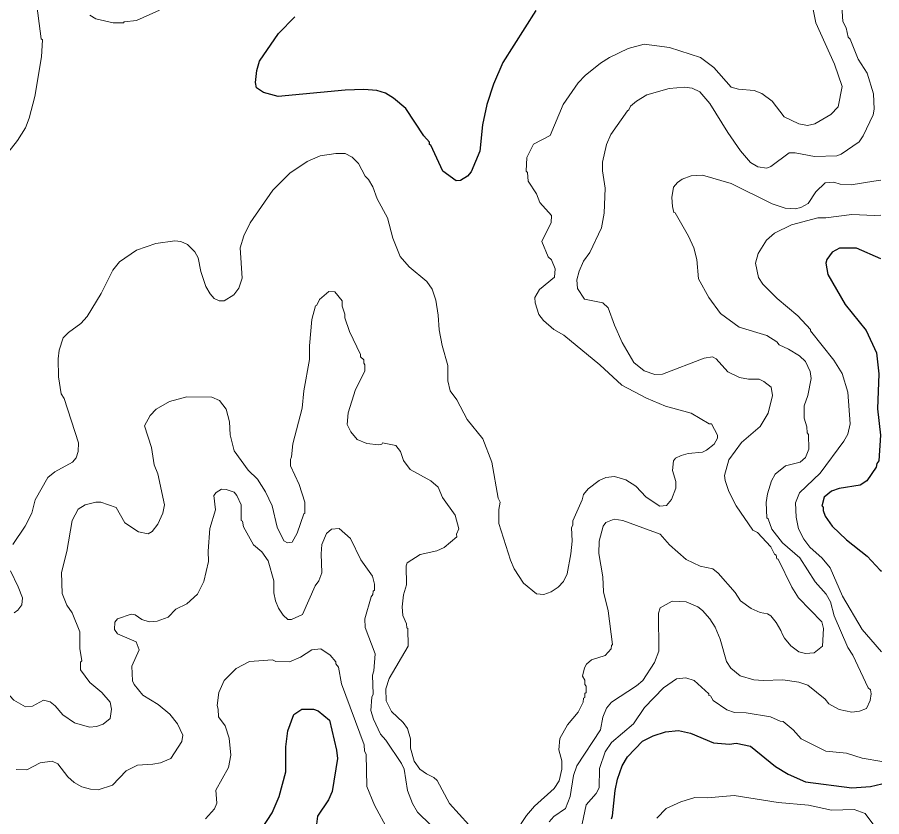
# Model space of a CAD drawing. Extents: x 447.8 to 473.9, y 7733.1 to 7760.8.
# Drawn here: x 471.729 to 473.922, y 7739.144 to 7741.173 of the extents above; entities that cross this region are included whole.
import ezdxf

# ---------------------------------------------------------------- set-up
doc = ezdxf.new("R2010")
doc.units = 0
doc.header["$LTSCALE"] = 0.032
doc.layers.add('1', color=7, linetype='Continuous', lineweight=25)
doc.layers.add('2', color=7, linetype='Continuous', lineweight=13)

msp = doc.modelspace()

# ---------------------------------------------------------------- linework, layer by layer
at = {"layer": '1'}
for points in [[(473.0442, 7741.19), (472.9609, 7741.0576), (472.9368, 7741.0026), (472.9204, 7740.9512), (472.9093, 7740.8999), (472.9024, 7740.8331), (472.8806, 7740.7805), (472.871, 7740.7699), (472.8531, 7740.7583), (472.842, 7740.7573), (472.808, 7740.7822), (472.7775, 7740.8483), (472.7744, 7740.8498), (472.7742, 7740.8558), (472.7605, 7740.8715), (472.7148, 7740.9411), (472.6836, 7740.9675), (472.663, 7740.9801), (472.6412, 7740.9873), (472.6078, 7740.9897), (472.5608, 7740.9881), (472.3908, 7740.9713), (472.3532, 7740.9818), (472.3354, 7740.9936), (472.3335, 7741.0074), (472.3367, 7741.0381), (472.3431, 7741.061), (472.3917, 7741.1313), (472.4327, 7741.1737)], [(473.9198, 7740.5593), (473.8579, 7740.587), (473.8146, 7740.5864), (473.7964, 7740.5767), (473.7828, 7740.5576), (473.7804, 7740.5483), (473.7849, 7740.52), (473.8294, 7740.4441), (473.8823, 7740.3778), (473.9084, 7740.3208), (473.9149, 7740.2679), (473.911, 7740.179), (473.919, 7740.1125), (473.9142, 7740.0469), (473.9093, 7740.0404), (473.9077, 7740.0306), (473.8837, 7739.9959), (473.8673, 7739.9853), (473.8135, 7739.9766), (473.794, 7739.9701), (473.7762, 7739.9552), (473.7699, 7739.9319), (473.7729, 7739.9299), (473.7731, 7739.9208), (473.7785, 7739.9066), (473.7961, 7739.8814), (473.8327, 7739.8464), (473.8851, 7739.8052), (473.9182, 7739.7698), (473.9209, 7739.7669)], [(472.4104, 7739.2575), (472.4097, 7739.3209), (472.4153, 7739.3621), (472.43, 7739.4036), (472.4508, 7739.417), (472.4806, 7739.4171)], [(472.4806, 7739.4171), (472.4924, 7739.4128), (472.521, 7739.3886), (472.5386, 7739.3124), (472.541, 7739.2915), (472.5273, 7739.2075), (472.5186, 7739.187), (472.4908, 7739.1455), (472.4882, 7739.1248)], [(473.3423, 7739.3487), (473.3732, 7739.3591), (473.4065, 7739.3625), (473.4371, 7739.3559), (473.4949, 7739.3311), (473.5353, 7739.3281), (473.5522, 7739.3304), (473.5887, 7739.3232), (473.6527, 7739.2715), (473.6847, 7739.2515), (473.7282, 7739.2327), (473.8462, 7739.2167), (473.893, 7739.2206), (473.9218, 7739.2268)], [(473.2456, 7739.2107), (473.2511, 7739.2391), (473.2636, 7739.2733), (473.2765, 7739.2961), (473.3152, 7739.3356), (473.3423, 7739.3487)], [(472.3338, 7739.09), (472.3751, 7739.1534), (472.3935, 7739.195), (472.4104, 7739.2575)], [(473.2361, 7739.1388), (473.2392, 7739.146), (473.2456, 7739.2107)]]:
    msp.add_lwpolyline(points, dxfattribs=at)
at = {"layer": '2'}
for points in [[(473.818, 7741.2423), (473.8228, 7741.1623), (473.8315, 7741.1463), (473.8369, 7741.1227), (473.8418, 7741.1176), (473.8623, 7741.0667), (473.8853, 7741.0306), (473.9006, 7740.9786), (473.903, 7740.9397), (473.8997, 7740.9248), (473.875, 7740.8722), (473.8644, 7740.8566), (473.8187, 7740.8255), (473.8077, 7740.8207), (473.7511, 7740.8198), (473.7025, 7740.8286), (473.6868, 7740.8286), (473.6402, 7740.7938), (473.6307, 7740.7895), (473.6073, 7740.7928), (473.5885, 7740.804), (473.5636, 7740.8337), (473.5311, 7740.8802), (473.486, 7740.9543), (473.4603, 7740.9834), (473.4406, 7740.9931), (473.4217, 7740.9953), (473.3829, 7740.992), (473.3256, 7740.976), (473.2999, 7740.9602), (473.2847, 7740.9469), (473.2806, 7740.9376), (473.2765, 7740.9353), (473.2346, 7740.8754), (473.2233, 7740.8499), (473.2136, 7740.8048), (473.2136, 7740.783), (473.22, 7740.7388), (473.2176, 7740.676), (473.2112, 7740.6385), (473.1817, 7740.5756), (473.1656, 7740.5536), (473.154, 7740.5282), (473.148, 7740.5067), (473.1496, 7740.484), (473.1677, 7740.4576), (473.2147, 7740.4479), (473.2279, 7740.435), (473.2435, 7740.3915), (473.2636, 7740.3477), (473.2932, 7740.2965), (473.3192, 7740.2751), (473.346, 7740.2661), (473.3658, 7740.2668), (473.4712, 7740.3079), (473.4925, 7740.3107), (473.5019, 7740.3061), (473.5318, 7740.2732), (473.5611, 7740.2588), (473.5836, 7740.2539), (473.6106, 7740.2545), (473.6228, 7740.2487), (473.6416, 7740.2337), (473.6448, 7740.2127), (473.6335, 7740.1679), (473.6133, 7740.1342), (473.5661, 7740.0933), (473.5343, 7740.0494), (473.5232, 7740.0101), (473.5243, 7739.997), (473.5337, 7739.9688), (473.5525, 7739.933), (473.5948, 7739.8711), (473.6065, 7739.8647), (473.6406, 7739.8285), (473.6499, 7739.8105), (473.6543, 7739.8073), (473.6557, 7739.7985), (473.6593, 7739.7974), (473.6942, 7739.7262), (473.7106, 7739.699), (473.7697, 7739.638), (473.7739, 7739.6214), (473.7718, 7739.5764), (473.7505, 7739.5599), (473.7284, 7739.5577), (473.7119, 7739.5623)], [(471.7755, 7741.2229), (471.7897, 7741.1182), (471.7923, 7741.1151), (471.7899, 7741.0722), (471.7732, 7740.9716), (471.7591, 7740.9163), (471.7496, 7740.8921), (471.7295, 7740.8596), (471.6897, 7740.8094)], [(473.0596, 7740.6036), (473.0835, 7740.6515), (473.0837, 7740.6696), (473.0547, 7740.7027), (473.046, 7740.7244), (473.0245, 7740.7564), (473.0228, 7740.7784), (473.0197, 7740.7825), (473.0212, 7740.817), (473.038, 7740.8508), (473.0806, 7740.8729), (473.1138, 7740.9511), (473.1516, 7741.0063), (473.1696, 7741.025), (473.2087, 7741.0562), (473.2315, 7741.0708), (473.2788, 7741.0932), (473.3191, 7741.1043), (473.3832, 7741.0964), (473.4622, 7741.0705), (473.4962, 7741.0454), (473.5399, 7740.9954), (473.5585, 7740.9905), (473.598, 7740.9866), (473.6175, 7740.9793), (473.6436, 7740.9597), (473.6743, 7740.9202), (473.7117, 7740.9021), (473.7333, 7740.8984), (473.7525, 7740.9024), (473.7926, 7740.9258), (473.8114, 7740.9456), (473.8211, 7740.9967), (473.8021, 7741.0535), (473.7544, 7741.1583), (473.7443, 7741.2098)], [(472.0894, 7741.1908), (472.031, 7741.165), (472, 7741.1614), (471.9981, 7741.1589), (471.972, 7741.1589), (471.9281, 7741.1685), (471.9124, 7741.1784)], [(472.2177, 7740.4706), (472.2286, 7740.4591), (472.2411, 7740.4535), (472.2533, 7740.4535), (472.2778, 7740.4685), (472.291, 7740.4853), (472.2996, 7740.5104), (472.2942, 7740.5878), (472.3032, 7740.6177), (472.3192, 7740.6509), (472.3773, 7740.7338), (472.4203, 7740.7767), (472.4644, 7740.8063), (472.497, 7740.8213), (472.5367, 7740.827), (472.5608, 7740.827), (472.5787, 7740.8181), (472.5947, 7740.8014), (472.6112, 7740.7696), (472.6196, 7740.7612), (472.6308, 7740.7428), (472.6419, 7740.7118), (472.6684, 7740.6637), (472.6818, 7740.6121), (472.6998, 7740.5657), (472.7229, 7740.5394), (472.7679, 7740.5023), (472.781, 7740.4825), (472.7903, 7740.455), (472.7967, 7740.4166), (472.799, 7740.3792), (472.8064, 7740.3393), (472.8208, 7740.2888), (472.8208, 7740.2497), (472.8272, 7740.2246), (472.8437, 7740.2015), (472.8702, 7740.152), (472.9102, 7740.1028), (472.9328, 7740.0436), (472.9491, 7739.952), (472.9538, 7739.942), (472.9507, 7739.9237), (472.9507, 7739.8876), (472.98, 7739.7945), (472.9897, 7739.7728), (473.013, 7739.7363), (473.0459, 7739.7093), (473.0645, 7739.7081), (473.0831, 7739.7142), (473.1008, 7739.726), (473.1146, 7739.741), (473.1236, 7739.7603), (473.1335, 7739.8113), (473.1367, 7739.8434), (473.1351, 7739.8781), (473.1382, 7739.8841), (473.1383, 7739.8944), (473.1621, 7739.9481), (473.1654, 7739.9614), (473.1774, 7739.9762), (473.2054, 7739.9972), (473.2217, 7740.0044), (473.2437, 7740.0069), (473.2729, 7739.999), (473.2984, 7739.9828), (473.3239, 7739.9544), (473.359, 7739.9317), (473.376, 7739.934), (473.3886, 7739.949), (473.3995, 7739.9773), (473.3995, 7739.9946), (473.3911, 7740.0226), (473.3933, 7740.0469), (473.3988, 7740.0534), (473.4126, 7740.0607), (473.4307, 7740.0656), (473.4674, 7740.0693), (473.4776, 7740.0737), (473.4967, 7740.089), (473.5051, 7740.1049), (473.5054, 7740.1122), (473.4901, 7740.1406), (473.4842, 7740.1412), (473.4386, 7740.1678), (473.3733, 7740.186), (473.3252, 7740.206), (473.2622, 7740.239), (473.2069, 7740.291), (473.115, 7740.3661), (473.0901, 7740.38), (473.0641, 7740.4034), (473.0523, 7740.4181), (473.0422, 7740.4482), (473.0421, 7740.4612), (473.0533, 7740.4821)], [(473.5131, 7740.421), (473.4831, 7740.4612), (473.4566, 7740.5093), (473.4524, 7740.5579), (473.4454, 7740.5875), (473.4315, 7740.6173), (473.3978, 7740.6762), (473.3948, 7740.6775), (473.3907, 7740.6927), (473.3892, 7740.7157), (473.3932, 7740.7417), (473.4033, 7740.7531), (473.4155, 7740.7615), (473.4383, 7740.7701), (473.4672, 7740.7717), (473.54, 7740.7511), (473.6439, 7740.6991), (473.6772, 7740.6883), (473.7019, 7740.6868), (473.7163, 7740.6897), (473.7355, 7740.6998), (473.7547, 7740.73), (473.7786, 7740.7523), (473.8006, 7740.754), (473.8164, 7740.7493), (473.8447, 7740.7477), (473.9022, 7740.7565), (473.9195, 7740.7591)], [(473.9213, 7739.5626), (473.8942, 7739.5934), (473.8718, 7739.6189), (473.8226, 7739.7034), (473.7907, 7739.7754), (473.7708, 7739.7999), (473.7397, 7739.8283), (473.7239, 7739.8484), (473.711, 7739.8741), (473.7045, 7739.9039), (473.7033, 7739.9401), (473.7134, 7739.9655), (473.7658, 7740.0153), (473.8254, 7740.0965), (473.836, 7740.1147), (473.842, 7740.1405), (473.8356, 7740.221), (473.8211, 7740.2689), (473.8005, 7740.3025), (473.7412, 7740.3767), (473.7409, 7740.3804), (473.7094, 7740.4153), (473.6563, 7740.459), (473.6206, 7740.4954), (473.6092, 7740.5122), (473.6016, 7740.5489), (473.6085, 7740.5733), (473.6293, 7740.607), (473.6494, 7740.6248), (473.6929, 7740.6458), (473.7599, 7740.6634), (473.7802, 7740.6635), (473.8462, 7740.6723), (473.9034, 7740.6699), (473.9196, 7740.6708)], [(471.7171, 7739.8346), (471.7485, 7739.8814), (471.7656, 7739.9142), (471.7737, 7739.9477), (471.8066, 7740.005), (471.8237, 7740.0187), (471.8692, 7740.0433), (471.8782, 7740.0545), (471.883, 7740.0707), (471.8837, 7740.0927), (471.8477, 7740.2049), (471.8403, 7740.2169), (471.8333, 7740.2604), (471.8325, 7740.3063), (471.8349, 7740.3275), (471.8454, 7740.3596), (471.8587, 7740.3731), (471.8896, 7740.3952), (471.9064, 7740.4136), (471.9419, 7740.4721), (471.9713, 7740.5307), (471.9883, 7740.5517), (472.0314, 7740.5814), (472.0804, 7740.5986), (472.1282, 7740.6057), (472.1434, 7740.6033), (472.1608, 7740.5958)], [(472.1608, 7740.5958), (472.1793, 7740.5772), (472.1879, 7740.5618), (472.1944, 7740.5272), (472.2071, 7740.4897), (472.2177, 7740.4706)], [(473.0533, 7740.4821), (473.0916, 7740.513), (473.0934, 7740.5344), (473.0842, 7740.5572), (473.0756, 7740.5651), (473.0596, 7740.6036)], [(472.5909, 7740.1015), (472.575, 7740.1205), (472.566, 7740.1388), (472.5685, 7740.1687), (472.587, 7740.2281), (472.6108, 7740.2743), (472.6108, 7740.2904), (472.6078, 7740.2946), (472.6076, 7740.3032), (472.5999, 7740.3107), (472.5994, 7740.3172), (472.5712, 7740.3749), (472.5596, 7740.4102), (472.5595, 7740.4195), (472.5531, 7740.4394), (472.553, 7740.4529), (472.5346, 7740.4758), (472.5188, 7740.4771), (472.4955, 7740.4566), (472.4887, 7740.4422), (472.4856, 7740.4408), (472.4762, 7740.4057), (472.4698, 7740.3392), (472.4705, 7740.3043), (472.4559, 7740.2247), (472.4519, 7740.1806), (472.4278, 7740.09), (472.4248, 7740.0569), (472.4217, 7740.0503), (472.4217, 7740.0346), (472.4439, 7739.9872), (472.4585, 7739.942), (472.4585, 7739.9144), (472.4554, 7739.9122), (472.4391, 7739.8635), (472.4261, 7739.8402), (472.4141, 7739.8386), (472.4051, 7739.8443), (472.3878, 7739.8786), (472.3755, 7739.9329), (472.3582, 7739.968), (472.3379, 7740.0007), (472.3142, 7740.0232), (472.2792, 7740.0727), (472.2691, 7740.1132), (472.2668, 7740.1463), (472.2585, 7740.1782), (472.2418, 7740.2002), (472.2222, 7740.2089), (472.1587, 7740.2097), (472.1145, 7740.198), (472.0812, 7740.1779), (472.0656, 7740.1618), (472.0513, 7740.1361), (472.069, 7740.0812), (472.0761, 7740.037), (472.085, 7740.0139), (472.1026, 7739.9357), (472.0983, 7739.9142), (472.0857, 7739.886), (472.0707, 7739.8677), (472.061, 7739.8621), (472.036, 7739.8664), (472.002, 7739.8896), (471.9798, 7739.9288), (471.9403, 7739.9421), (471.9278, 7739.9423), (471.9007, 7739.9357), (471.8828, 7739.9246), (471.8676, 7739.8958), (471.8542, 7739.8173), (471.8412, 7739.7638), (471.8428, 7739.7099), (471.8548, 7739.681), (471.8677, 7739.6615), (471.8877, 7739.6134), (471.8878, 7739.5711), (471.8925, 7739.5391), (471.8894, 7739.5361), (471.8894, 7739.5167), (471.9131, 7739.4846), (471.9436, 7739.4589), (471.9645, 7739.4345), (471.968, 7739.4167), (471.9643, 7739.3934), (471.9463, 7739.3787), (471.93, 7739.3727), (471.9119, 7739.3714), (471.874, 7739.3823), (471.8442, 7739.402), (471.8252, 7739.4251), (471.8122, 7739.4355), (471.7956, 7739.4394), (471.7677, 7739.4243), (471.75, 7739.4228)], [(473.6857, 7740.3308), (473.6615, 7740.3418), (473.656, 7740.3492), (473.6307, 7740.3652), (473.5599, 7740.3862), (473.5131, 7740.421)], [(473.0782, 7739.1304), (473.0902, 7739.1447), (473.1195, 7739.1647), (473.1318, 7739.1949), (473.14, 7739.2485), (473.1485, 7739.2732), (473.2083, 7739.3644), (473.2143, 7739.3966), (473.2232, 7739.4194), (473.2366, 7739.4349), (473.3001, 7739.4756), (473.3154, 7739.4899), (473.3453, 7739.5355), (473.3562, 7739.5638), (473.3555, 7739.6602), (473.3595, 7739.6735), (473.3903, 7739.6911), (473.4253, 7739.6889), (473.455, 7739.6762), (473.4673, 7739.6673), (473.4858, 7739.6464), (473.4996, 7739.6249), (473.5121, 7739.5946), (473.5282, 7739.5381), (473.5391, 7739.5211), (473.563, 7739.5012), (473.5976, 7739.4908), (473.6212, 7739.4892), (473.6712, 7739.4915), (473.7118, 7739.4852), (473.734, 7739.4774), (473.7782, 7739.4423), (473.7875, 7739.43), (473.8135, 7739.4159), (473.8463, 7739.4091), (473.8657, 7739.4114), (473.8828, 7739.4187), (473.8925, 7739.4387), (473.895, 7739.4556), (473.8935, 7739.4654), (473.8875, 7739.4712), (473.8484, 7739.5541), (473.8358, 7739.5731), (473.8008, 7739.6535), (473.7922, 7739.689), (473.7809, 7739.7083), (473.7528, 7739.7399), (473.7143, 7739.8012), (473.6703, 7739.8389), (473.6433, 7739.8732), (473.6336, 7739.9), (473.6305, 7739.9023), (473.6289, 7739.9411), (473.632, 7739.9629), (473.6423, 7739.9962), (473.6511, 7740.0131), (473.6778, 7740.0341), (473.7152, 7740.0438), (473.7288, 7740.0556), (473.737, 7740.0768), (473.7363, 7740.1137), (473.7331, 7740.1179), (473.7321, 7740.1331), (473.7251, 7740.1549), (473.725, 7740.1863), (473.7346, 7740.2129), (473.7425, 7740.2559), (473.7404, 7740.2734), (473.7282, 7740.2987), (473.7132, 7740.3137), (473.6857, 7740.3308)], [(472.6894, 7740.0861), (472.6552, 7740.0927), (472.6536, 7740.0895), (472.6451, 7740.088), (472.6153, 7740.0912), (472.5909, 7740.1015)], [(472.8743, 7739.1231), (472.8252, 7739.1772), (472.7941, 7739.2353), (472.7858, 7739.2436), (472.7672, 7739.2523), (472.75, 7739.2648), (472.7357, 7739.285), (472.7263, 7739.3181), (472.7261, 7739.3415), (472.7188, 7739.3679), (472.7074, 7739.3828), (472.678, 7739.4111), (472.6649, 7739.4375), (472.6638, 7739.468), (472.6718, 7739.4947), (472.7206, 7739.5769), (472.7198, 7739.6211), (472.7167, 7739.6233), (472.7159, 7739.6336), (472.707, 7739.6548), (472.7053, 7739.6767), (472.7086, 7739.7069), (472.7166, 7739.7321), (472.7151, 7739.7803), (472.7182, 7739.7878), (472.7508, 7739.8089), (472.7929, 7739.8185), (472.8115, 7739.8268), (472.8438, 7739.854), (472.8434, 7739.861), (472.8488, 7739.8748), (472.8399, 7739.9087), (472.8075, 7739.9542), (472.7969, 7739.9804), (472.7783, 7739.9965), (472.7252, 7740.025), (472.7086, 7740.0479), (472.7013, 7740.0703), (472.6894, 7740.0861)], [(471.7261, 7739.2632), (471.7529, 7739.263), (471.7867, 7739.2807), (471.8173, 7739.2849), (471.8316, 7739.2783), (471.8567, 7739.245), (471.8731, 7739.2306), (471.8923, 7739.22), (471.9147, 7739.2135), (471.9338, 7739.2123), (471.9707, 7739.2236), (472.0046, 7739.2605), (472.0336, 7739.2743), (472.0724, 7739.2768), (472.092, 7739.2809), (472.1181, 7739.2916), (472.1458, 7739.3345), (472.1489, 7739.3504), (472.1354, 7739.3793), (472.1158, 7739.4039), (472.0863, 7739.4284), (472.0474, 7739.4522), (472.0253, 7739.4793), (472.0209, 7739.4887), (472.0191, 7739.5257), (472.0383, 7739.5672), (472.0303, 7739.5876), (471.9833, 7739.6075), (471.9752, 7739.6186), (471.976, 7739.6379), (471.9829, 7739.646), (472.0177, 7739.6575), (472.0274, 7739.6565), (472.0449, 7739.6447), (472.0635, 7739.6384), (472.0836, 7739.6399), (472.1114, 7739.6503), (472.1308, 7739.6702), (472.1592, 7739.6843), (472.186, 7739.7084), (472.2018, 7739.741), (472.2141, 7739.7916), (472.2133, 7739.8181), (472.2173, 7739.8754), (472.2316, 7739.9229), (472.2277, 7739.9593), (472.2331, 7739.9668), (472.2466, 7739.9747), (472.2588, 7739.974), (472.2788, 7739.9675), (472.2858, 7739.9588), (472.2965, 7739.9353), (472.2966, 7739.8959), (472.2997, 7739.8942), (472.303, 7739.8795), (472.328, 7739.8338), (472.3492, 7739.8157), (472.3655, 7739.7934), (472.3798, 7739.7423), (472.38, 7739.7122), (472.3836, 7739.6919), (472.3914, 7739.6728), (472.4034, 7739.6549), (472.4148, 7739.6439), (472.4248, 7739.6439), (472.4524, 7739.6572), (472.4844, 7739.7295), (472.494, 7739.7423), (472.5011, 7739.7627), (472.4994, 7739.8109), (472.5018, 7739.8346), (472.5131, 7739.8627), (472.5256, 7739.8732), (472.5455, 7739.8755), (472.5745, 7739.85), (472.6005, 7739.7956), (472.6299, 7739.7546), (472.6348, 7739.7336), (472.6348, 7739.7188), (472.6317, 7739.7166), (472.6308, 7739.7081), (472.6267, 7739.7017), (472.6108, 7739.646), (472.6109, 7739.6242)], [(473.654, 7739.6368), (473.6408, 7739.6532), (473.6322, 7739.6584), (473.6137, 7739.6618), (473.591, 7739.6724), (473.5633, 7739.6918), (473.55, 7739.7131), (473.5072, 7739.7623), (473.493, 7739.7729), (473.461, 7739.7797), (473.4258, 7739.7968), (473.3833, 7739.8341), (473.36, 7739.861), (473.2654, 7739.8958), (473.2433, 7739.8986), (473.2217, 7739.8907), (473.215, 7739.8808), (473.2048, 7739.8429), (473.204, 7739.8115), (473.2144, 7739.7522), (473.2161, 7739.7141), (473.228, 7739.6663), (473.2392, 7739.5809), (473.2361, 7739.5787), (473.2358, 7739.57), (473.2199, 7739.5526), (473.1859, 7739.5421), (473.1728, 7739.5308), (473.1677, 7739.5215), (473.1631, 7739.5007), (473.1687, 7739.4904), (473.1688, 7739.4791), (473.1719, 7739.4752), (473.1719, 7739.4591), (473.1688, 7739.4568), (473.1686, 7739.446), (473.1656, 7739.4447), (473.1645, 7739.4345), (473.1514, 7739.4089), (473.1243, 7739.3767), (473.1053, 7739.3421), (473.1025, 7739.3138), (473.11, 7739.2854), (473.1101, 7739.2648), (473.1036, 7739.2348), (473.0911, 7739.2152), (473.0409, 7739.1705), (473.0207, 7739.1467), (472.9941, 7739.1071)], [(471.721, 7739.6616), (471.7303, 7739.6676), (471.7405, 7739.6815), (471.7418, 7739.6994), (471.7313, 7739.7275), (471.7114, 7739.7676)], [(473.7119, 7739.5623), (473.6911, 7739.5776), (473.675, 7739.5971), (473.6701, 7739.6064), (473.6656, 7739.6166), (473.654, 7739.6368)], [(472.6109, 7739.6242), (472.6364, 7739.5573), (472.6332, 7739.5141), (472.6301, 7739.5031), (472.6317, 7739.4552), (472.6285, 7739.4475)], [(472.67, 7739.1087), (472.6353, 7739.1731), (472.6158, 7739.2203), (472.6141, 7739.3025), (472.6094, 7739.3103), (472.6092, 7739.3259), (472.5516, 7739.4813), (472.5435, 7739.5233), (472.5372, 7739.5317), (472.5368, 7739.5365), (472.5228, 7739.5539), (472.4985, 7739.5701), (472.4759, 7739.5677), (472.4475, 7739.5488), (472.4191, 7739.5366), (472.3848, 7739.5381), (472.3759, 7739.5419), (472.3178, 7739.5381), (472.284, 7739.5198), (472.2536, 7739.4894), (472.2404, 7739.4592), (472.2357, 7739.4262), (472.2388, 7739.4164), (472.2389, 7739.3974), (472.2565, 7739.3744), (472.2659, 7739.3434), (472.2709, 7739.2996), (472.2643, 7739.2685), (472.2326, 7739.2113), (472.2349, 7739.1781), (472.2295, 7739.1637), (472.2061, 7739.1386)], [(471.75, 7739.4228), (471.7196, 7739.4394), (471.7101, 7739.4507), (471.6929, 7739.4979), (471.6698, 7739.5289), (471.6359, 7739.5553)], [(473.9217, 7739.2838), (473.8722, 7739.292), (473.8324, 7739.3047), (473.7798, 7739.3097), (473.7177, 7739.3413), (473.6972, 7739.3639), (473.6715, 7739.3856), (473.6639, 7739.3859), (473.64, 7739.3969), (473.5775, 7739.4074), (473.5486, 7739.4083), (473.5288, 7739.4149), (473.494, 7739.439), (473.4877, 7739.4504), (473.4831, 7739.4516), (473.4828, 7739.4554), (473.4462, 7739.4898), (473.4252, 7739.4963), (473.4012, 7739.4939), (473.3686, 7739.4711), (473.3201, 7739.4208), (473.2921, 7739.3792), (473.2365, 7739.3317), (473.2198, 7739.3082), (473.2057, 7739.2662), (473.2054, 7739.2167), (473.1973, 7739.2029), (473.1721, 7739.1742), (473.1621, 7739.1257)], [(472.6285, 7739.4475), (472.6261, 7739.4134), (472.6327, 7739.3916), (472.6505, 7739.3535), (472.664, 7739.338), (472.7036, 7739.2786), (472.7102, 7739.2644), (472.7186, 7739.2099), (472.7317, 7739.1776), (472.7442, 7739.1555), (472.7777, 7739.1226)], [(473.351, 7739.1397), (473.3753, 7739.1643), (473.412, 7739.1812), (473.4481, 7739.1924), (473.48, 7739.1918), (473.5474, 7739.1973), (473.6592, 7739.1798), (473.7362, 7739.1733), (473.7947, 7739.1605), (473.852, 7739.162), (473.8795, 7739.152), (473.907, 7739.1157)]]:
    msp.add_lwpolyline(points, dxfattribs=at)

doc.saveas('drawing.dxf')
